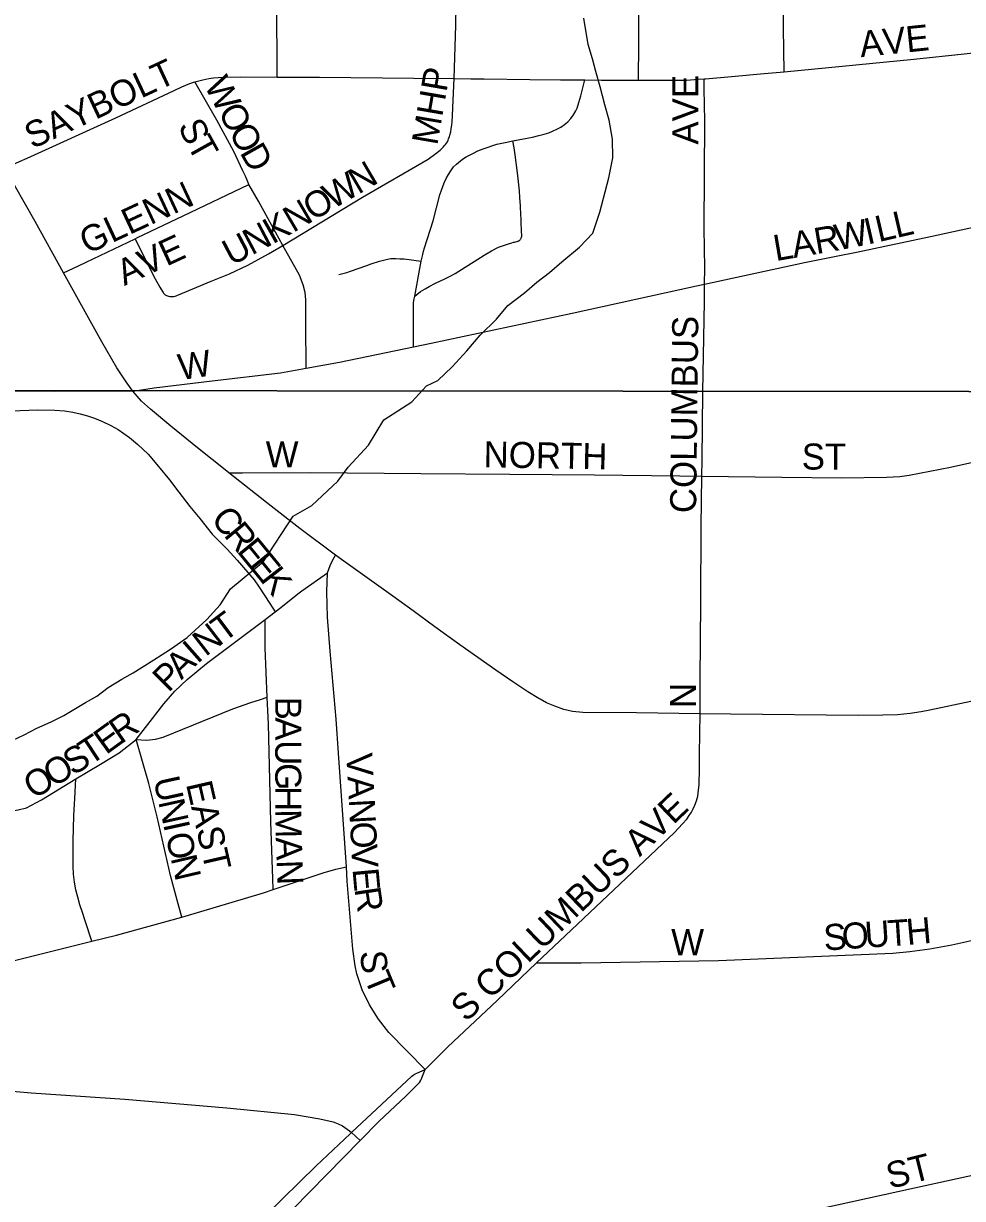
# Model space of a CAD drawing. Extents: x 1985906 to 2360102, y 891258 to 1222054.
# Drawn here: x 2120635 to 2122438, y 1018554 to 1020811 of the extents above; entities that cross this region are included whole.
import ezdxf

# ---------------------------------------------------------------- set-up
doc = ezdxf.new("R2010")
doc.units = 0
for name, color, linetype in [('GM_X_City_Street', 7, 'Continuous'), ('GM_X_City_Street_Text', 7, 'Continuous'), ('GM_X_Minor_River', 7, 'Continuous'), ('GM_X_Section', 7, 'Continuous'), ('GM_X_State_Route', 7, 'Continuous')]:
    doc.layers.add(name, color=color, linetype=linetype)

msp = doc.modelspace()

# ---------------------------------------------------------------- linework, layer by layer
at = {"layer": 'GM_X_City_Street'}
for points in [[(2121816, 1020701.8), (2121816.2, 1020773.2), (2121816.5, 1020878), (2121816.9, 1020998), (2121814.8, 1021142.1), (2121814.8, 1021208.3), (2121813.5, 1021245.7), (2121811.6, 1021298.1), (2121809.6, 1021342), (2121808.5, 1021387.7)], [(2121121.7, 1020707.7), (2121120.3, 1021006.3), (2121121.7, 1021198.8)], [(2121461.6, 1020705), (2121464.7, 1020807.2), (2121471.2, 1021195.4)], [(2122095.2, 1020718), (2122094.3, 1020801.9), (2122096.1, 1020993.3), (2122096, 1021087.2)], [(2122095.2, 1020718), (2122344.8, 1020741.9), (2122441.1, 1020752.7), (2122481.5, 1020757.2)], [(2120963.9, 1020698.7), (2120978.9, 1020702.7), (2120990.5, 1020705.1), (2120999.6, 1020706.1), (2121008.3, 1020707), (2121020.6, 1020707.6), (2121051.7, 1020708.3), (2121121.7, 1020707.7)], [(2121121.7, 1020707.7), (2121203, 1020707.9), (2121384, 1020705.9), (2121461.6, 1020705)], [(2121132.5, 1020384.3), (2121285.8, 1020477), (2121411.6, 1020550.2), (2121426.7, 1020561.2), (2121434.8, 1020567.7), (2121441.2, 1020573.7), (2121443.4, 1020576.3), (2121445.2, 1020578.4), (2121447.1, 1020580.8), (2121448.6, 1020583.7), (2121449.9, 1020586.4), (2121450.9, 1020589), (2121452.7, 1020593.9), (2121453.4, 1020596.4), (2121455, 1020602.7), (2121456.1, 1020608.9), (2121457.1, 1020615.3), (2121457.7, 1020621.9), (2121458.5, 1020633.2), (2121459.2, 1020649.1), (2121461.6, 1020705)], [(2121461.6, 1020705), (2121493.8, 1020704.7), (2121519, 1020704.4), (2121607.1, 1020703.4), (2121665.7, 1020702.8), (2121712.6, 1020702.3)], [(2121574.6, 1020585.1), (2121612, 1020592.6), (2121624.1, 1020595.4), (2121634.6, 1020598.3), (2121643.2, 1020600.9), (2121650.8, 1020603.8), (2121659, 1020607.6), (2121666.8, 1020611.8), (2121673.5, 1020616.8), (2121679.8, 1020621.8), (2121686, 1020628.5), (2121691, 1020635.3), (2121695.4, 1020642.8), (2121698, 1020648.3), (2121701.4, 1020658.9), (2121705, 1020671.7), (2121712.6, 1020702.3)], [(2121712.6, 1020702.3), (2121744.4, 1020701.9), (2121816, 1020701.8)], [(2121816, 1020701.8), (2121860, 1020701.6), (2121890.5, 1020702.2), (2121908.6, 1020702.2), (2121930.2, 1020703.6), (2121941.8, 1020704.5)], [(2121941.8, 1020704.5), (2121944.4, 1020704.7), (2121994.1, 1020709.2), (2122057.2, 1020714.6), (2122095.2, 1020718)], [(2121942.7, 1020309.9), (2121943, 1020340.9), (2121942, 1020417.5), (2121943, 1020623.9), (2121942, 1020685.4), (2121941.8, 1020704.5)], [(2120598.9, 1020532.6), (2120626.9, 1020545.4), (2120641.4, 1020552.1), (2120811.6, 1020629.4), (2120924.2, 1020682.2), (2120938.8, 1020689.2), (2120953.9, 1020695.2), (2120963.9, 1020698.7)], [(2121067.6, 1020501.7), (2121065.4, 1020506.9), (2121060.8, 1020517.4), (2121055.6, 1020527.9), (2121038.4, 1020564.6), (2121006, 1020625.2), (2120963.9, 1020698.7)], [(2121386, 1020287.1), (2121389.8, 1020290), (2121396.9, 1020295.8), (2121405.7, 1020301.2), (2121413.5, 1020305.6), (2121425.8, 1020311.8), (2121444, 1020320), (2121454.1, 1020325.1), (2121463.5, 1020330.3), (2121519, 1020365.8), (2121533.4, 1020373.9), (2121546.8, 1020380.9), (2121567.8, 1020388.3), (2121570.4, 1020389.1), (2121572.7, 1020389.7), (2121575.4, 1020390.4), (2121576.5, 1020390.6), (2121577.6, 1020390.9), (2121579.8, 1020391.3), (2121582.5, 1020392), (2121583.7, 1020392.4), (2121584.7, 1020392.7), (2121585.9, 1020393.3), (2121586.4, 1020393.7), (2121586.9, 1020394), (2121587.6, 1020394.5), (2121588.2, 1020395.3), (2121588.8, 1020396.2), (2121589.5, 1020397.3), (2121590.2, 1020398.5), (2121590.6, 1020399.2), (2121591, 1020400.1), (2121591.2, 1020400.6), (2121591.3, 1020401), (2121591.4, 1020401.4), (2121591.4, 1020401.8), (2121591.5, 1020402.3), (2121591.5, 1020403), (2121591.4, 1020405.4), (2121591.2, 1020409.6), (2121590.9, 1020414.5), (2121590.7, 1020418.8), (2121590.6, 1020423), (2121590.2, 1020432.6), (2121589.5, 1020446.3), (2121589.1, 1020456.4), (2121588.9, 1020460.4), (2121588, 1020476.6), (2121586.9, 1020489.4), (2121585.1, 1020506.9), (2121583.5, 1020523.7), (2121578.9, 1020558.2), (2121576.7, 1020572.2), (2121574.6, 1020585.1)], [(2121398.5, 1020354.2), (2121401.3, 1020367.3), (2121402.9, 1020373.4), (2121404.4, 1020380.1), (2121421.6, 1020432), (2121434.3, 1020481.8), (2121437.5, 1020490.7), (2121442.7, 1020504.9), (2121446.6, 1020513.3), (2121450.6, 1020520.7), (2121455, 1020527.9), (2121460.5, 1020535.1), (2121466, 1020540.4), (2121474, 1020546.9), (2121477.7, 1020549.9), (2121484.5, 1020554.3), (2121492.7, 1020558.6), (2121498.7, 1020561.8), (2121507.4, 1020566.1), (2121517.7, 1020569.8), (2121543.8, 1020578.7), (2121559.4, 1020582.3), (2121574.6, 1020585.1)], [(2120711.2, 1020332), (2120656.7, 1020430.3), (2120598.9, 1020532.6)], [(2120849.3, 1020397.4), (2120853.7, 1020399.6), (2120941, 1020441.6), (2121067.6, 1020501.7)], [(2121132.5, 1020384.3), (2121104.3, 1020435.5), (2121085.6, 1020469.2), (2121067.6, 1020501.7)], [(2121942.7, 1020309.9), (2122134.8, 1020351.6), (2122198.8, 1020364.6), (2122234.2, 1020371.2), (2122376.6, 1020401.5), (2122547.2, 1020438.8)], [(2120711.2, 1020332), (2120740.1, 1020345.3), (2120755.1, 1020352.2), (2120849.3, 1020397.4)], [(2120849.3, 1020397.4), (2120865.3, 1020364.3), (2120887.6, 1020320.5), (2120896.4, 1020304.3), (2120901.4, 1020295.9), (2120902.5, 1020294.3), (2120903.6, 1020292.7), (2120905.4, 1020290.8), (2120906.6, 1020289.8), (2120907.8, 1020289), (2120909.3, 1020288.1), (2120910.8, 1020287.4), (2120912.9, 1020286.8), (2120915.3, 1020286.3), (2120916.6, 1020286.2), (2120917.7, 1020286.1), (2120919.2, 1020286.1), (2120920.5, 1020286.2), (2120922.6, 1020286.5), (2120925.7, 1020287.1), (2120928, 1020287.8), (2120930.2, 1020288.7), (2120932.4, 1020289.6), (2120995, 1020315.5), (2121030, 1020330.1), (2121065.4, 1020346.7), (2121105, 1020368.3), (2121132.5, 1020384.3)], [(2121177.4, 1020148.7), (2121176.9, 1020232.9), (2121177, 1020261.3), (2121177, 1020279.9), (2121175.4, 1020293.9), (2121171.8, 1020308.9), (2121164.6, 1020327.5), (2121132.5, 1020384.3)], [(2121239.9, 1020328.8), (2121255.5, 1020332.5), (2121262.5, 1020334.7), (2121294.1, 1020345.8), (2121302.4, 1020349), (2121318.1, 1020353.9), (2121333.7, 1020358), (2121339.9, 1020359.3), (2121345.1, 1020359.6), (2121349.8, 1020359.5), (2121357.6, 1020359), (2121365.5, 1020358.4), (2121398.5, 1020354.2)], [(2121386, 1020287.1), (2121398.5, 1020354.2)], [(2120844.6, 1020104.2), (2120831.5, 1020122.4), (2120814, 1020149), (2120784.7, 1020199.5), (2120711.2, 1020332)], [(2121383.3, 1020189.6), (2121417.4, 1020196.7), (2121688.1, 1020254.6), (2121927.2, 1020306.6), (2121942.7, 1020309.9)], [(2121937.5, 1019941.2), (2121937.9, 1019971.9), (2121939.5, 1020103.1), (2121942.4, 1020276.5), (2121942.7, 1020309.9)], [(2121383.3, 1020189.6), (2121383.3, 1020248.4), (2121383.4, 1020261.1), (2121383.4, 1020266.2), (2121383.9, 1020275), (2121385, 1020281.6), (2121386, 1020287.1)], [(2121177.4, 1020148.7), (2121241.2, 1020159.9), (2121383.3, 1020189.6)], [(2120844.6, 1020104.2), (2120885.4, 1020110.7), (2120997.1, 1020124.4), (2121128.2, 1020140), (2121177.4, 1020148.7)], [(2120612.3, 1020066.7), (2120660.8, 1020068.8), (2120694.6, 1020068), (2120713, 1020066.8), (2120729.1, 1020064.4), (2120743.5, 1020060.7), (2120757.2, 1020057), (2120771.2, 1020052.4), (2120786.3, 1020046.4), (2120802, 1020038.3), (2120816.4, 1020030.6), (2120838.4, 1020015.5), (2120854.2, 1020002.2), (2120874.2, 1019983.5), (2120893.9, 1019959.7), (2120914.7, 1019934), (2120933.1, 1019910.2), (2120954.1, 1019883.1), (2120973.5, 1019859.7), (2120997.2, 1019829.9), (2121026, 1019801.2), (2121044.7, 1019780.1), (2121077.5, 1019742.3), (2121087, 1019728.1), (2121107.8, 1019696.4), (2121118.2, 1019680.6)], [(2121937.5, 1019941.2), (2122090.8, 1019939.1), (2122205.3, 1019938), (2122291.8, 1019939.2), (2122317.8, 1019940.9), (2122335.5, 1019943.2), (2122415.2, 1019958.7), (2122573.3, 1019993.6), (2122637.4, 1020007.1)], [(2121028.9, 1019947.8), (2121055.3, 1019947.9), (2121185.5, 1019948.3), (2121397.6, 1019946.5), (2121568.9, 1019945.3), (2121731.4, 1019944), (2121895.1, 1019941.8), (2121937.5, 1019941.2)], [(2121934, 1019484.9), (2121934, 1019517.4), (2121934.1, 1019550.1), (2121935.5, 1019699.2), (2121936, 1019844.6), (2121937.5, 1019941.2)], [(2121218.2, 1019755.7), (2121223.3, 1019769.6), (2121228.6, 1019780.8), (2121233.7, 1019789.6)], [(2121118.2, 1019680.6), (2121129, 1019688.7), (2121161.6, 1019715.1), (2121169.2, 1019720.7), (2121218.2, 1019755.7)], [(2121254.6, 1019190.6), (2121239.7, 1019409.1), (2121234.9, 1019474.6), (2121223.5, 1019605.3), (2121218.7, 1019670.5), (2121217.1, 1019719), (2121218.2, 1019755.7)], [(2120851.1, 1019435.6), (2120877.8, 1019469.8), (2120904, 1019503.6), (2120925.4, 1019528), (2120948.6, 1019550.6), (2120986.1, 1019581.6), (2121098.6, 1019665.9)], [(2121102.8, 1019516.5), (2121098.5, 1019611.8), (2121098.6, 1019644.5), (2121098.6, 1019665.9)], [(2121098.6, 1019665.9), (2121118.2, 1019680.6)], [(2120851.1, 1019435.6), (2120870.8, 1019434.4), (2120887.9, 1019436.1), (2120902.8, 1019440.1), (2121036.3, 1019494.1), (2121070.9, 1019506.5), (2121090, 1019512.5), (2121102.8, 1019516.5)], [(2121114.2, 1019147.3), (2121113.5, 1019167.5), (2121109.8, 1019277.3), (2121105.1, 1019464.7), (2121102.8, 1019516.5)], [(2121620.1, 1019006.2), (2121675.6, 1019059), (2121885.1, 1019256.8), (2121892.5, 1019264.8), (2121900.5, 1019273.3), (2121908.5, 1019282.2), (2121913.3, 1019289.3), (2121917.3, 1019295.9), (2121921, 1019302.1), (2121924.1, 1019309), (2121927.3, 1019317.5), (2121929.6, 1019326.3), (2121931, 1019337.8), (2121932.1, 1019349.2), (2121932.4, 1019359.4), (2121933, 1019368.6), (2121932.7, 1019386.8), (2121933, 1019407.9), (2121934, 1019484.9)], [(2120735.1, 1019360.1), (2120782.4, 1019387.9), (2120818.1, 1019410.1), (2120851.1, 1019435.6)], [(2120938.7, 1019094.4), (2120930, 1019126.5), (2120917.1, 1019174.3), (2120891.4, 1019287), (2120875.1, 1019351), (2120851.1, 1019435.6)], [(2120421.7, 1019221), (2120456.7, 1019243.6), (2120499.4, 1019268.8), (2120528.4, 1019284.2), (2120543.4, 1019290.5), (2120558.9, 1019295.2), (2120575.2, 1019297.4), (2120608.2, 1019297.8), (2120624.4, 1019300), (2120640.1, 1019304.1), (2120669.3, 1019319.3), (2120735.1, 1019360.1)], [(2120766, 1019047.9), (2120752.9, 1019087.3), (2120747.6, 1019102.9), (2120742.9, 1019118.1), (2120738.6, 1019132.5), (2120735.2, 1019146.8), (2120732.5, 1019161.6), (2120730.8, 1019176.8), (2120729.9, 1019192.2), (2120729.8, 1019240.4), (2120731.1, 1019289.3), (2120732.9, 1019321.9), (2120735.1, 1019360.1)], [(2121114.2, 1019147.3), (2121210.3, 1019179.1), (2121234.5, 1019186.2), (2121254.6, 1019190.6)], [(2121406.2, 1018801.7), (2121336.4, 1018872.8), (2121316.5, 1018898.3), (2121299.4, 1018925.7), (2121285.3, 1018954.7), (2121279.6, 1018969.7), (2121275, 1018985.1), (2121271.5, 1019000.8), (2121267.1, 1019032.8), (2121256.5, 1019163.5), (2121254.6, 1019190.6)], [(2120938.7, 1019094.4), (2121095.2, 1019141), (2121114.2, 1019147.3)], [(2121620.1, 1019006.2), (2121646.7, 1019006.2), (2121705.5, 1019006.2), (2121969.5, 1019011.1), (2122304.2, 1019025), (2122336.7, 1019027.9), (2122375.3, 1019033.3), (2122417.8, 1019041.3), (2122458, 1019050.1), (2122820.1, 1019127.3)], [(2120766, 1019047.9), (2120812.9, 1019059.6), (2120938.7, 1019094.4)], [(2120529.6, 1018991.9), (2120543.2, 1018994.2), (2120607, 1019008.1), (2120766, 1019047.9)], [(2121406.2, 1018801.7), (2121449.7, 1018845.2), (2121544.1, 1018933.9), (2121620.1, 1019006.2)], [(2120028.9, 1018809.3), (2120110.7, 1018804.8), (2120273.8, 1018790.2), (2120649.3, 1018756.9), (2120829.1, 1018744.5), (2121024.9, 1018727.7), (2121155.2, 1018714.8), (2121203.4, 1018707), (2121229.2, 1018701.1), (2121239, 1018697.4), (2121247.5, 1018693.3), (2121260.7, 1018684), (2121264.7, 1018680.2)], [(2121264.7, 1018680.2), (2121380.4, 1018788.6), (2121383, 1018790.7), (2121386.8, 1018793), (2121389.9, 1018794.6), (2121406.2, 1018801.7)], [(2121280.9, 1018665), (2121317.8, 1018702.6), (2121368.6, 1018750.3), (2121393.3, 1018774.5), (2121395, 1018776.7), (2121396.9, 1018779.6), (2121398.3, 1018782.3), (2121406.2, 1018801.7)], [(2121976.5, 1018490.5), (2122019.7, 1018501.1), (2122074.7, 1018514.6), (2122345.6, 1018574.1), (2122489.4, 1018605.9), (2122585.4, 1018626.2), (2122729.8, 1018654.7), (2122857.5, 1018683.1), (2122910.2, 1018695.1)], [(2121099.8, 1018521.5), (2121196.4, 1018616.2), (2121262.2, 1018677.9), (2121264.7, 1018680.2)], [(2121264.7, 1018680.2), (2121280.9, 1018665)], [(2121120.5, 1018501), (2121280.9, 1018665)]]:
    msp.add_lwpolyline(points, dxfattribs=at)
at = {"layer": 'GM_X_Minor_River'}
msp.add_lwpolyline([(2120614, 1019434.3), (2120635.9, 1019444.6), (2120659.9, 1019456.9), (2120687.8, 1019469.3), (2120711.7, 1019481.7), (2120753.6, 1019506.3), (2120775.5, 1019518.6), (2120797.4, 1019535), (2120823.3, 1019551.4), (2120845.2, 1019563.7), (2120885.1, 1019588.3), (2120916.9, 1019608.8), (2120948.8, 1019631.3), (2120986.5, 1019665.8), (2121012.2, 1019694.3), (2121031.9, 1019724.6), (2121095.5, 1019777.6), (2121152.6, 1019864.6), (2121188.5, 1019885.2), (2121238.1, 1019931.9), (2121257.8, 1019958.3), (2121297.4, 1020000.9), (2121326.9, 1020049.4), (2121380.7, 1020084.3), (2121408.4, 1020114.7), (2121430.4, 1020125), (2121458.1, 1020151.5), (2121485.9, 1020181.9), (2121511.6, 1020212.3), (2121543.3, 1020242.9), (2121565, 1020269.2), (2121596.9, 1020293.7), (2121620.7, 1020314.1), (2121644.6, 1020332.5), (2121668.4, 1020352.8), (2121702.2, 1020381.4), (2121727.9, 1020407.8), (2121741.5, 1020448.1), (2121758.7, 1020514.5), (2121766.2, 1020552.7), (2121765.7, 1020588.8), (2121759.3, 1020624.8), (2121750.8, 1020654.8), (2121742.4, 1020688.8), (2121733.9, 1020718.7), (2121727.6, 1020742.7), (2121719.2, 1020770.7), (2121710.5, 1020820.7)], dxfattribs=at)
at = {"layer": 'GM_X_Section'}
for points in [[(2119810.6, 1025501.6), (2125102, 1025486.6), (2125107.5, 1020101.4), (2119792.3, 1020106.2)], [(2125107.5, 1020101.4), (2125116.8, 1014766.3), (2119789.7, 1014747.1), (2119792.3, 1020106.2)]]:
    msp.add_lwpolyline(points, close=True, dxfattribs=at)
at = {"layer": 'GM_X_State_Route'}
for points in [[(2121024.8, 1019951.1), (2120968.6, 1019995.5), (2120917.8, 1020037.5), (2120878.2, 1020070.2), (2120861.4, 1020085.2), (2120844.6, 1020104.2), (2120693.6, 1020104), (2120656.2, 1020104.7), (2120522.7, 1020104.7), (2120141.6, 1020107.5), (2119901.1, 1020109.3), (2119855.7, 1020109.7)], [(2121626.9, 1019512.8), (2121624.2, 1019514.2), (2121602.9, 1019526.9), (2121574.2, 1019546), (2121541.5, 1019568.3), (2121472.5, 1019617.5), (2121424.7, 1019652), (2121382.7, 1019682.6), (2121343.9, 1019710.5), (2121303.7, 1019739.7), (2121245.1, 1019781), (2121233.7, 1019789.6), (2121165.3, 1019840.7), (2121110.1, 1019883.6), (2121028.9, 1019947.8), (2121024.8, 1019951.1)], [(2122661.5, 1019552.4), (2122573, 1019534.1), (2122454.1, 1019508.4), (2122375.4, 1019491.9), (2122358.6, 1019488.3), (2122337.7, 1019485.1), (2122313.3, 1019482.6), (2122285.2, 1019481.9), (2122237.8, 1019481.5), (2121992.4, 1019484.1), (2121934, 1019484.9)], [(2121934, 1019484.9), (2121811.7, 1019486.6), (2121708.9, 1019487.4), (2121688.8, 1019489.5), (2121672.6, 1019493.1), (2121654.8, 1019499.2), (2121639.3, 1019506.1), (2121626.9, 1019512.8)]]:
    msp.add_lwpolyline(points, dxfattribs=at)

# ---------------------------------------------------------------- texts
at = {"layer": 'GM_X_City_Street_Text'}
for s, rotation, p in [('AVE', 5.9072, (2122242.8, 1020745.9)), ('SAYBOLT', 24.9629, (2120651.4, 1020569)), ('MHP', 80.2159, (2121429.2, 1020575.3)), ('W', 297.9073, (2120980.4, 1020692.5)), ('AVE', 90, (2121930.7, 1020578.1)), ('O', 297.9092, (2121007.2, 1020641.9)), ('S', 294.1331, (2120930.7, 1020614.3)), ('O', 297.9092, (2121027.8, 1020603.1)), ('T', 299.2245, (2120947.3, 1020577.8)), ('D', 299.3002, (2121049, 1020563)), ('N', 30.409, (2121277.5, 1020481.7)), ('W', 30.4101, (2121228.2, 1020452.8)), ('GLENN', 24.9416, (2120757, 1020366.7)), ('O', 30.4123, (2121190.2, 1020430.5)), ('N', 30.3795, (2121152.3, 1020408.2)), ('N', 27.7363, (2121072.8, 1020364.9)), ('K', 29.4063, (2121113.1, 1020386.2)), ('W', 10.9283, (2122197.5, 1020374.5)), ('I', 12.9117, (2122255.5, 1020385.8)), ('L', 12.9916, (2122277, 1020390.7)), ('L', 12.9916, (2122311.3, 1020398.6)), ('AVE', 24.7762, (2120828.2, 1020306.2)), ('U', 27.6842, (2121033.8, 1020344.5)), ('A', 9.7629, (2122114, 1020360.1)), ('R', 9.7618, (2122157.4, 1020367.6)), ('L', 9.7587, (2122079.3, 1020354.2)), ('COLUMBUS', 89.3411, (2121926.3, 1019870)), ('W', 8.7493, (2120935.5, 1020125.4)), ('W', 0, (2121099.7, 1019958.3)), ('NORTH', 358.9936, (2121517.9, 1019958.3)), ('ST', 0, (2122129.3, 1019953.9)), ('C', 309.3236, (2120992.6, 1019858.1)), ('R', 309.3236, (2121017.7, 1019827.5)), ('E', 309.3211, (2121042.8, 1019796.8)), ('E', 309.3157, (2121065.1, 1019769.6)), ('K', 307.9191, (2121087.2, 1019742.6)), ('T', 36.8781, (2121018.8, 1019620.4)), ('N', 37.8251, (2120984.2, 1019593.5)), ('I', 41.4429, (2120968.4, 1019579.5)), ('A', 44.7682, (2120937.7, 1019549)), ('P', 44.8648, (2120912.8, 1019524.2)), ('N', 90, (2121926.3, 1019495.7)), ('B', 270.0122, (2121117.9, 1019517.7)), ('R', 34.8587, (2120821.3, 1019425.6)), ('E', 35.894, (2120793, 1019405.1)), ('A', 270.0109, (2121118, 1019478.1)), ('T', 33.2724, (2120761.5, 1019384.4)), ('S', 30.9005, (2120729.4, 1019365.1)), ('U', 270.0096, (2121118, 1019434.1)), ('O', 30.9038, (2120691.6, 1019342.5)), ('V', 273.0944, (2121254.3, 1019408.2)), ('O', 31.691, (2120654.3, 1019319.5)), ('G', 270.0154, (2121118, 1019390.1)), ('U', 282.3237, (2120883.8, 1019359)), ('EAST', 282.878, (2120946.4, 1019349.9)), ('A', 273.0944, (2121256.7, 1019364.3)), ('H', 270.0109, (2121118, 1019346.1)), ('S COLUMBUS AVE', 43.6677, (2121484.8, 1018891)), ('N', 282.3316, (2120893.2, 1019316)), ('N', 273.0944, (2121259.1, 1019320.3)), ('I', 282.3131, (2120902.6, 1019273.1)), ('M', 271.0896, (2121118, 1019301.1)), ('O', 282.3316, (2120907.2, 1019251.6)), ('O', 273.0944, (2121261.4, 1019276.4)), ('A', 272.0782, (2121119, 1019247.3)), ('V', 273.1057, (2121263.8, 1019232.5)), ('N', 283.1167, (2120916.8, 1019207.8)), ('N', 272.1231, (2121120.6, 1019203.3)), ('E', 275.201, (2121266.3, 1019186.5)), ('R', 278.3586, (2121269.9, 1019148.5)), ('S', 3.7868, (2122172.7, 1019029.9)), ('O', 3.7896, (2122207.8, 1019032.3)), ('U', 3.7843, (2122251.7, 1019035.2)), ('T', 3.7866, (2122295.6, 1019038.1)), ('H', 5.2218, (2122332.1, 1019040.5)), ('W', 0, (2121878.5, 1019021.1)), ('S', 275.7337, (2121280.8, 1019028)), ('T', 292.5315, (2121288.2, 1018977.5)), ('ST', 14.0362, (2122298.6, 1018572))]:
    msp.add_text(s, height=50, rotation=rotation, dxfattribs=at).set_placement(p)

doc.saveas('drawing.dxf')
